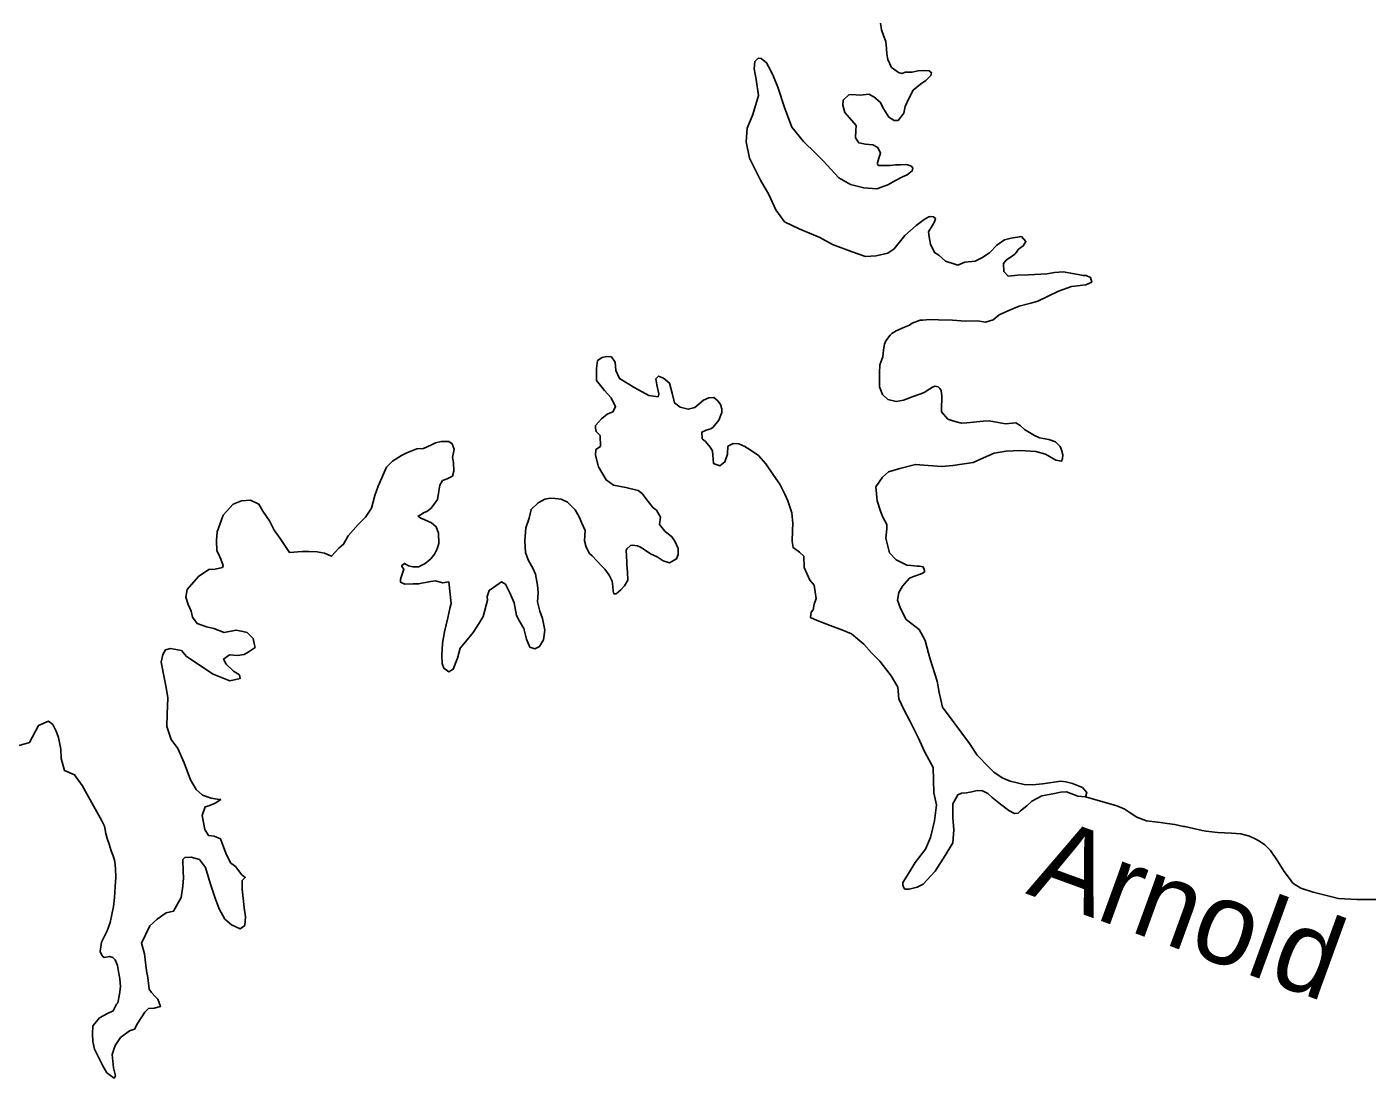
# Model space of a CAD drawing. Extents: x -492261 to -432772, y 1441225 to 1452922.
# Drawn here: x -461306.2 to -461220.2, y 1452094.2 to 1452161.7 of the extents above; entities that cross this region are included whole.
import ezdxf

# ---------------------------------------------------------------- set-up
doc = ezdxf.new("R2010")
doc.units = 0
doc.layers.add('Default', color=7, linetype='Continuous')

msp = doc.modelspace()

# ---------------------------------------------------------------- linework, layer by layer
at = {"layer": 'Default'}
for points in [[(-461251.387, 1452161.951), (-461251.331, 1452161.526), (-461251.201, 1452161.152), (-461251.046, 1452160.778), (-461251.015, 1452160.327), (-461250.985, 1452159.952), (-461250.93, 1452159.602), (-461250.698, 1452159.104), (-461250.571, 1452159.005), (-461250.243, 1452158.784), (-461250.016, 1452158.712), (-461249.792, 1452158.79), (-461249.366, 1452158.796), (-461248.992, 1452158.876), (-461248.541, 1452158.907), (-461248.265, 1452158.886), (-461248.113, 1452158.763), (-461248.161, 1452158.587), (-461248.482, 1452158.257), (-461248.83, 1452158.027), (-461249.301, 1452157.644), (-461249.57, 1452157.115), (-461249.813, 1452156.585), (-461249.908, 1452156.158), (-461250.252, 1452155.702), (-461250.528, 1452155.698), (-461250.856, 1452155.919), (-461251.189, 1452156.416), (-461251.42, 1452156.864), (-461251.825, 1452157.209), (-461252.153, 1452157.38), (-461252.679, 1452157.323)], [(-461252.679, 1452157.323), (-461253.255, 1452157.365), (-461253.43, 1452157.338), (-461253.802, 1452157.007), (-461253.822, 1452156.681), (-461253.691, 1452156.207), (-461253.386, 1452155.86), (-461252.953, 1452155.365), (-461252.974, 1452155.039), (-461252.993, 1452154.588), (-461252.789, 1452154.265), (-461252.361, 1452154.17), (-461251.885, 1452154.126), (-461251.557, 1452153.956), (-461251.402, 1452153.607), (-461251.498, 1452153.28), (-461251.594, 1452152.978), (-461251.593, 1452152.878), (-461251.492, 1452152.804), (-461251.266, 1452152.807), (-461250.991, 1452152.811), (-461250.765, 1452152.814), (-461250.44, 1452152.843), (-461250.114, 1452152.848), (-461249.764, 1452152.877), (-461249.664, 1452152.854), (-461249.538, 1452152.805), (-461249.412, 1452152.757), (-461249.31, 1452152.633), (-461249.358, 1452152.457), (-461249.68, 1452152.202), (-461249.979, 1452152.073), (-461250.427, 1452151.841), (-461250.924, 1452151.559), (-461251.622, 1452151.299), (-461252.475, 1452151.362), (-461253.329, 1452151.576), (-461254.062, 1452152.017), (-461255.078, 1452153.106), (-461255.56, 1452153.601), (-461256.347, 1452154.342), (-461257.085, 1452155.259), (-461257.553, 1452156.53), (-461257.996, 1452157.827), (-461258.256, 1452158.525), (-461258.462, 1452158.923), (-461258.718, 1452159.396), (-461259.047, 1452159.667), (-461259.248, 1452159.689), (-461259.471, 1452159.486), (-461259.515, 1452159.009), (-461259.381, 1452158.335), (-461259.217, 1452157.31), (-461259.601, 1452156.077), (-461259.965, 1452155.195), (-461260.029, 1452154.317), (-461259.815, 1452153.267), (-461259.095, 1452151.874), (-461258.557, 1452150.954), (-461258.118, 1452149.958), (-461257.556, 1452149.189), (-461256.624, 1452148.75), (-461255.289, 1452148.192), (-461254.481, 1452147.727), (-461253.222, 1452147.268), (-461252.366, 1452146.954), (-461251.666, 1452147.013), (-461250.916, 1452147.174), (-461250.519, 1452147.455), (-461249.829, 1452148.316), (-461249.111, 1452148.952), (-461248.59, 1452149.335), (-461248.292, 1452149.515), (-461248.167, 1452149.541), (-461247.991, 1452149.519), (-461247.864, 1452149.395), (-461247.937, 1452149.194), (-461248.084, 1452148.941), (-461248.304, 1452148.537), (-461248.275, 1452148.237), (-461248.193, 1452147.762), (-461247.936, 1452147.214), (-461247.658, 1452147.043), (-461247.227, 1452146.673), (-461246.623, 1452146.48), (-461246.422, 1452146.408), (-461245.973, 1452146.59), (-461245.323, 1452146.673), (-461244.85, 1452146.905), (-461244.378, 1452147.212), (-461243.934, 1452147.695), (-461243.437, 1452148.027), (-461243.013, 1452148.133), (-461242.338, 1452148.242), (-461242.058, 1452147.92), (-461242.23, 1452147.643), (-461242.528, 1452147.438), (-461242.675, 1452147.236), (-461242.774, 1452147.109), (-461242.923, 1452147.007), (-461243.32, 1452146.726)], [(-461243.32, 1452146.726), (-461243.493, 1452146.523), (-461243.486, 1452145.997), (-461243.206, 1452145.7), (-461242.581, 1452145.759), (-461241.905, 1452145.793), (-461240.728, 1452145.859), (-461240.228, 1452145.941), (-461239.678, 1452145.973), (-461238.95, 1452145.858), (-461238.372, 1452145.74), (-461238.196, 1452145.743), (-461237.919, 1452145.621), (-461237.84, 1452145.322), (-461238.214, 1452145.141), (-461239.139, 1452145.028), (-461239.962, 1452144.742), (-461241.306, 1452144.097), (-461241.755, 1452143.966), (-461242.504, 1452143.78), (-461243.152, 1452143.496), (-461243.775, 1452143.212), (-461244.171, 1452142.906), (-461244.645, 1452142.749), (-461245.172, 1452142.842), (-461245.949, 1452142.806), (-461246.776, 1452142.87), (-461247.678, 1452142.908), (-461248.255, 1452142.925), (-461248.68, 1452142.87), (-461248.855, 1452142.867), (-461249.354, 1452142.685), (-461249.528, 1452142.557), (-461249.852, 1452142.428), (-461250.4, 1452142.195), (-461250.673, 1452142.016), (-461250.772, 1452141.914), (-461251.043, 1452141.56), (-461251.14, 1452141.333), (-461251.21, 1452140.981), (-461251.254, 1452140.529), (-461251.448, 1452140.001), (-461251.466, 1452139.499), (-461251.46, 1452138.998), (-461251.454, 1452138.597), (-461251.272, 1452138.099), (-461250.918, 1452137.778), (-461250.39, 1452137.66), (-461249.915, 1452137.741), (-461249.292, 1452137.975), (-461248.868, 1452138.131), (-461248.594, 1452138.235), (-461248.221, 1452138.466), (-461248.047, 1452138.568), (-461247.898, 1452138.646), (-461247.697, 1452138.598), (-461247.595, 1452138.499), (-461247.493, 1452138.35), (-461247.463, 1452138), (-461247.46, 1452137.724), (-461247.48, 1452137.398), (-461247.475, 1452136.998), (-461247.068, 1452136.527), (-461246.69, 1452136.382), (-461246.188, 1452136.263), (-461245.863, 1452136.293), (-461244.812, 1452136.382), (-461244.411, 1452136.413), (-461243.382, 1452136.226), (-461242.706, 1452136.286), (-461242.428, 1452136.114), (-461242.149, 1452135.867), (-461241.518, 1452135.475), (-461241.19, 1452135.329), (-461240.964, 1452135.282), (-461240.588, 1452135.212), (-461240.16, 1452135.067), (-461239.855, 1452134.771), (-461239.777, 1452134.546), (-461239.698, 1452134.222), (-461239.72, 1452133.996), (-461239.768, 1452133.82), (-461240.144, 1452133.89), (-461240.801, 1452134.282), (-461241.429, 1452134.449), (-461242.432, 1452134.51), (-461243.333, 1452134.473), (-461244.108, 1452134.337), (-461244.781, 1452134.027), (-461245.453, 1452133.743), (-461246.753, 1452133.55), (-461247.454, 1452133.49), (-461248.332, 1452133.553), (-461249.159, 1452133.617), (-461250.158, 1452133.353), (-461250.881, 1452133.143), (-461251.277, 1452132.787), (-461251.695, 1452132.18), (-461251.608, 1452131.279), (-461251.399, 1452130.605), (-461251.244, 1452130.231)], [(-461255.848, 1452124.13), (-461255.725, 1452124.283), (-461255.654, 1452124.634), (-461255.534, 1452125.012), (-461255.645, 1452125.862), (-461255.925, 1452126.184), (-461256.287, 1452127.006), (-461256.321, 1452127.732), (-461256.6, 1452127.979), (-461257.005, 1452128.274), (-461257.06, 1452128.674), (-461257.044, 1452129.376), (-461257.025, 1452129.827), (-461257.084, 1452130.503), (-461257.345, 1452131.276), (-461257.526, 1452131.7), (-461257.86, 1452132.347), (-461258.268, 1452132.918), (-461258.754, 1452133.663), (-461259.237, 1452134.182), (-461259.768, 1452134.551), (-461260.097, 1452134.772), (-461260.5, 1452134.942), (-461260.851, 1452134.962), (-461261.199, 1452134.782), (-461261.217, 1452134.281), (-461261.386, 1452133.777), (-461261.708, 1452133.522), (-461262.111, 1452133.667), (-461262.172, 1452134.493), (-461262.325, 1452134.717), (-461262.631, 1452135.088), (-461262.834, 1452135.261), (-461262.864, 1452135.687), (-461262.59, 1452135.816), (-461262.291, 1452135.895), (-461262.142, 1452135.997), (-461261.772, 1452136.453), (-461261.578, 1452136.957), (-461261.581, 1452137.182), (-461261.66, 1452137.457), (-461261.839, 1452137.705), (-461262.092, 1452137.902), (-461262.418, 1452137.898), (-461262.766, 1452137.743), (-461263.311, 1452137.259), (-461263.735, 1452137.153), (-461264.263, 1452137.296), (-461264.618, 1452137.567), (-461264.776, 1452138.191), (-461264.935, 1452138.841), (-461265.315, 1452139.161), (-461265.642, 1452139.282), (-461265.815, 1452139.104), (-461265.76, 1452138.729), (-461265.627, 1452138.155), (-461265.675, 1452137.954), (-461266.277, 1452138.046), (-461267.161, 1452138.535), (-461268.145, 1452139.123), (-461268.378, 1452139.646), (-461268.435, 1452140.171), (-461268.665, 1452140.519), (-461268.991, 1452140.54), (-461269.266, 1452140.486), (-461269.564, 1452140.281), (-461269.632, 1452139.779), (-461269.622, 1452139.003), (-461269.112, 1452138.358), (-461268.68, 1452137.888), (-461268.397, 1452137.315), (-461268.568, 1452136.987), (-461268.942, 1452136.832), (-461269.314, 1452136.551), (-461269.684, 1452136.12), (-461269.682, 1452135.945), (-461269.654, 1452135.72), (-461269.4, 1452135.473), (-461269.366, 1452134.772), (-461269.663, 1452134.567), (-461269.684, 1452134.216), (-461269.499, 1452133.467), (-461269.012, 1452132.622), (-461268.531, 1452132.277), (-461267.753, 1452132.137), (-461266.948, 1452131.948), (-461266.695, 1452131.751), (-461266.466, 1452131.428), (-461265.982, 1452130.834), (-461265.779, 1452130.686), (-461265.523, 1452130.238), (-461265.592, 1452129.761), (-461265.236, 1452129.34), (-461264.78, 1452128.971), (-461264.601, 1452128.697), (-461264.394, 1452128.224), (-461264.389, 1452127.823), (-461264.485, 1452127.546), (-461264.933, 1452127.29), (-461265.336, 1452127.435), (-461265.74, 1452127.68)], [(-461281.038, 1452127.046), (-461280.963, 1452127.072), (-461280.614, 1452127.253), (-461280.268, 1452127.558), (-461280.021, 1452127.862), (-461279.85, 1452128.19), (-461279.755, 1452128.542), (-461279.763, 1452129.193), (-461279.919, 1452129.617), (-461280.223, 1452129.864), (-461280.652, 1452130.058), (-461280.903, 1452130.155), (-461281.081, 1452130.303), (-461280.931, 1452130.38), (-461280.683, 1452130.534), (-461280.508, 1452130.586), (-461280.26, 1452130.79), (-461279.989, 1452131.145), (-461279.842, 1452131.372), (-461279.749, 1452131.9), (-461279.679, 1452132.277), (-461279.507, 1452132.58), (-461279.208, 1452132.684), (-461278.86, 1452132.864), (-461278.789, 1452133.191), (-461278.796, 1452133.742), (-461278.876, 1452134.066), (-461278.757, 1452134.594), (-461278.887, 1452134.943), (-461279.115, 1452135.09), (-461279.591, 1452135.084), (-461279.965, 1452135.004), (-461280.214, 1452134.875), (-461280.737, 1452134.643), (-461281.163, 1452134.612), (-461281.81, 1452134.352), (-461282.134, 1452134.198), (-461282.73, 1452133.814), (-461283.101, 1452133.433), (-461283.636, 1452132.223), (-461283.854, 1452131.619), (-461284.068, 1452130.814), (-461284.462, 1452130.232), (-461284.931, 1452129.75), (-461285.573, 1452129.04), (-461285.866, 1452128.484), (-461286.164, 1452128.23), (-461286.633, 1452127.722), (-461287.086, 1452127.917), (-461287.564, 1452128.01), (-461288.09, 1452128.028), (-461288.516, 1452128.022), (-461289.342, 1452127.961), (-461289.93, 1452128.855), (-461290.313, 1452129.401), (-461290.621, 1452129.998), (-461291.055, 1452130.619), (-461291.312, 1452131.066), (-461291.841, 1452131.31), (-461292.417, 1452131.277), (-461292.94, 1452131.069), (-461293.582, 1452130.359), (-461293.703, 1452130.057), (-461293.968, 1452129.277), (-461294.011, 1452128.725), (-461294.003, 1452128.073), (-461293.9, 1452127.874), (-461293.745, 1452127.526), (-461293.589, 1452127.127), (-461293.638, 1452127.001), (-461294.112, 1452126.894), (-461294.513, 1452126.864), (-461295.183, 1452126.429), (-461295.899, 1452125.592), (-461295.992, 1452125.09), (-461295.836, 1452124.616), (-461295.655, 1452124.192), (-461295.55, 1452123.818), (-461295.269, 1452123.396), (-461294.664, 1452123.178), (-461294.187, 1452123.085), (-461293.532, 1452122.818), (-461292.758, 1452122.979), (-461292.331, 1452122.884), (-461292.054, 1452122.813), (-461291.674, 1452122.442), (-461291.594, 1452122.118), (-461291.541, 1452121.868), (-461291.988, 1452121.561), (-461292.236, 1452121.407), (-461292.661, 1452121.351), (-461293.188, 1452121.394), (-461293.56, 1452121.114), (-461293.405, 1452120.79), (-461292.924, 1452120.346), (-461292.545, 1452120.1), (-461292.492, 1452119.875), (-461293.166, 1452119.716), (-461294.224, 1452120.153), (-461295.942, 1452121.282), (-461296.273, 1452121.678)], [(-461265.74, 1452127.68), (-461266.168, 1452127.874), (-461266.573, 1452128.144), (-461266.8, 1452128.292), (-461267.002, 1452128.389), (-461267.328, 1452128.435), (-461267.453, 1452128.408), (-461267.676, 1452128.205), (-461267.724, 1452128.079), (-461267.695, 1452127.753), (-461267.689, 1452127.328), (-461267.687, 1452127.177), (-461267.631, 1452126.702), (-461267.624, 1452126.176), (-461267.819, 1452125.822), (-461268.067, 1452125.568), (-461268.364, 1452125.314), (-461268.514, 1452125.312), (-461268.567, 1452125.487), (-461268.571, 1452125.787), (-461268.625, 1452126.112), (-461268.806, 1452126.511), (-461269.086, 1452126.883), (-461269.314, 1452127.105), (-461269.899, 1452127.749), (-461270.076, 1452127.897), (-461270.282, 1452128.295), (-461270.388, 1452128.719), (-461270.346, 1452129.371), (-461270.578, 1452129.844), (-461270.734, 1452130.243), (-461270.99, 1452130.69), (-461271.498, 1452131.185), (-461271.901, 1452131.38), (-461272.277, 1452131.425), (-461272.603, 1452131.445), (-461272.953, 1452131.39), (-461273.376, 1452131.159), (-461273.821, 1452130.727), (-461273.939, 1452130.174), (-461274.156, 1452129.545), (-461274.221, 1452128.717), (-461274.186, 1452127.966), (-461274.004, 1452127.492), (-461273.696, 1452126.92), (-461273.541, 1452126.572), (-461273.407, 1452125.872), (-461273.375, 1452125.371), (-461273.417, 1452124.794), (-461273.259, 1452124.195), (-461273.103, 1452123.721), (-461272.942, 1452122.972), (-461273.034, 1452122.344), (-461273.279, 1452121.915), (-461273.578, 1452121.785), (-461273.905, 1452121.881), (-461274.112, 1452122.405), (-461274.297, 1452123.079), (-461274.578, 1452123.551), (-461274.759, 1452123.924), (-461274.92, 1452124.724), (-461275.179, 1452125.372), (-461275.461, 1452125.919), (-461275.714, 1452126.066), (-461276.235, 1452125.708), (-461276.508, 1452125.529), (-461276.653, 1452125.126), (-461276.625, 1452124.901), (-461276.912, 1452123.845), (-461277.157, 1452123.416), (-461277.55, 1452122.834), (-461278.043, 1452122.226), (-461278.388, 1452121.82), (-461278.555, 1452121.167), (-461278.821, 1452120.462), (-461279.095, 1452120.308), (-461279.423, 1452120.529), (-461279.528, 1452120.828), (-461279.56, 1452121.354), (-461279.52, 1452122.131), (-461279.379, 1452122.859), (-461279.166, 1452123.764), (-461279.048, 1452124.367), (-461278.952, 1452124.694), (-461279.096, 1452126.07), (-461279.496, 1452126.015), (-461279.973, 1452126.134), (-461280.399, 1452126.078), (-461281.048, 1452125.944), (-461281.399, 1452125.939), (-461281.925, 1452125.932), (-461282.202, 1452126.053), (-461282.204, 1452126.229), (-461282.156, 1452126.38), (-461281.987, 1452126.883), (-461282.115, 1452127.057), (-461282.116, 1452127.132), (-461281.942, 1452127.26), (-461281.69, 1452127.113), (-461281.413, 1452127.041), (-461281.038, 1452127.046)], [(-461251.244, 1452130.231), (-461250.987, 1452129.759), (-461250.983, 1452129.483), (-461251.051, 1452128.881), (-461250.813, 1452127.932), (-461250.381, 1452127.487), (-461249.7, 1452127.145), (-461249.424, 1452127.124), (-461249.048, 1452127.079), (-461248.897, 1452127.081), (-461248.646, 1452127.034), (-461248.568, 1452126.81), (-461248.567, 1452126.71), (-461248.716, 1452126.608), (-461249.215, 1452126.45), (-461249.539, 1452126.321), (-461249.983, 1452125.789), (-461250.228, 1452125.384), (-461250.297, 1452124.907), (-461250.114, 1452124.359), (-461249.754, 1452123.662), (-461248.919, 1452123.022), (-461248.534, 1452122.3), (-461248.323, 1452121.501), (-461248.217, 1452121.102), (-461247.748, 1452119.705), (-461247.638, 1452118.98), (-461247.425, 1452118.031), (-461246.66, 1452117.014), (-461245.691, 1452115.699), (-461245.18, 1452114.954), (-461244.443, 1452114.187), (-461244.114, 1452113.866), (-461243.583, 1452113.497), (-461243.079, 1452113.279), (-461242.174, 1452113.066), (-461241.648, 1452113.048), (-461240.997, 1452113.107), (-461239.822, 1452113.273), (-461239.496, 1452113.227), (-461239.069, 1452113.133), (-461238.439, 1452112.866), (-461238.159, 1452112.544), (-461238.23, 1452112.267), (-461238.732, 1452112.31), (-461239.462, 1452112.601), (-461239.813, 1452112.571), (-461240.337, 1452112.464), (-461241.037, 1452112.329), (-461241.684, 1452111.995), (-461242.006, 1452111.69), (-461242.402, 1452111.384), (-461242.551, 1452111.231), (-461242.801, 1452111.203), (-461243.154, 1452111.399), (-461243.685, 1452111.792), (-461244.217, 1452112.236), (-461244.496, 1452112.483), (-461244.849, 1452112.653), (-461245.2, 1452112.674), (-461245.525, 1452112.594), (-461245.875, 1452112.539), (-461246.2, 1452112.51), (-461246.424, 1452112.407), (-461246.742, 1452111.826), (-461246.756, 1452110.949), (-461246.695, 1452110.148), (-461246.759, 1452109.32), (-461247.249, 1452108.512), (-461247.887, 1452107.501), (-461248.653, 1452106.664), (-461249.051, 1452106.483), (-461249.551, 1452106.351), (-461249.826, 1452106.347), (-461249.928, 1452106.471), (-461249.955, 1452106.621), (-461249.957, 1452106.771), (-461249.663, 1452107.251), (-461249.172, 1452108.06), (-461248.507, 1452108.921), (-461248.191, 1452109.651), (-461247.93, 1452110.732), (-461247.793, 1452111.762), (-461247.979, 1452112.536), (-461248.025, 1452114.164), (-461248.539, 1452115.134), (-461248.978, 1452116.08), (-461249.518, 1452117.15), (-461249.878, 1452117.847), (-461250.213, 1452118.569), (-461250.273, 1452119.32), (-461250.708, 1452120.041), (-461251.447, 1452120.983), (-461251.981, 1452121.527), (-461252.464, 1452122.072), (-461253.249, 1452122.738), (-461253.879, 1452123.005), (-461254.634, 1452123.27), (-461255.465, 1452123.584), (-461255.893, 1452123.779), (-461255.848, 1452124.13)], [(-461296.273, 1452121.678), (-461296.976, 1452121.794), (-461297.301, 1452121.714), (-461297.472, 1452121.411), (-461297.565, 1452120.909), (-461297.351, 1452119.835), (-461297.243, 1452119.285), (-461297.135, 1452118.635), (-461297.196, 1452117.582), (-461297.21, 1452116.78), (-461296.924, 1452115.957), (-461296.491, 1452115.386), (-461296.103, 1452114.464), (-461295.687, 1452113.368), (-461295.328, 1452112.746), (-461294.923, 1452112.376), (-461294.369, 1452112.183), (-461293.967, 1452112.113), (-461293.742, 1452112.091), (-461294.114, 1452111.86), (-461294.513, 1452111.705), (-461294.737, 1452111.626), (-461294.931, 1452111.073), (-461294.768, 1452110.173), (-461294.538, 1452109.8), (-461294.162, 1452109.755), (-461293.759, 1452109.585), (-461293.421, 1452108.663), (-461293.112, 1452108.04), (-461292.808, 1452107.794), (-461292.4, 1452107.273), (-461292.173, 1452107.101), (-461292.37, 1452106.898), (-461292.363, 1452106.347), (-461292.278, 1452105.571), (-461292.247, 1452105.146), (-461292.164, 1452104.57), (-461292.207, 1452104.019), (-461292.505, 1452103.789), (-461293.059, 1452104.057), (-461293.49, 1452104.427), (-461293.849, 1452105.074), (-461294.109, 1452105.772), (-461294.422, 1452106.72), (-461294.736, 1452107.743), (-461295.119, 1452108.239), (-461295.647, 1452108.407), (-461296.047, 1452108.376), (-461296.171, 1452108.249), (-461296.161, 1452107.473), (-461296.13, 1452107.072), (-461296.173, 1452106.546), (-461296.289, 1452105.817)], [(-461296.289, 1452105.817), (-461296.778, 1452104.934), (-461297.253, 1452104.827), (-461297.824, 1452104.419), (-461298.294, 1452103.986), (-461298.83, 1452102.876), (-461298.646, 1452102.202), (-461298.506, 1452101.102), (-461298.426, 1452100.677), (-461298.341, 1452099.926), (-461298.187, 1452099.703), (-461297.933, 1452099.431), (-461297.781, 1452099.283), (-461297.624, 1452098.809), (-461298.024, 1452098.703), (-461298.374, 1452098.673), (-461298.622, 1452098.444), (-461299.088, 1452097.711), (-461299.284, 1452097.358), (-461299.608, 1452097.253), (-461300.178, 1452096.82), (-461300.522, 1452096.314), (-461300.715, 1452095.735), (-461300.629, 1452094.884), (-461300.497, 1452094.36), (-461300.595, 1452094.208), (-461301.05, 1452094.553), (-461301.307, 1452095), (-461301.641, 1452095.647), (-461301.847, 1452096.07), (-461301.954, 1452096.57), (-461301.985, 1452097.046), (-461301.967, 1452097.572), (-461301.819, 1452097.724), (-461301.523, 1452098.079), (-461301.025, 1452098.362), (-461300.652, 1452098.542), (-461300.432, 1452098.971), (-461300.358, 1452099.047), (-461300.24, 1452099.6), (-461300.172, 1452100.102), (-461300.228, 1452100.577), (-461300.283, 1452100.927), (-461300.365, 1452101.452), (-461300.416, 1452101.552), (-461300.52, 1452101.801), (-461300.672, 1452101.949), (-461300.898, 1452102.022), (-461301.223, 1452101.967), (-461301.35, 1452102.066), (-461301.479, 1452102.339), (-461301.412, 1452102.942), (-461301.046, 1452103.673), (-461300.852, 1452104.202), (-461300.64, 1452105.232), (-461300.573, 1452105.809), (-461300.532, 1452106.487), (-461300.49, 1452107.114), (-461300.497, 1452107.64), (-461300.553, 1452108.115), (-461300.658, 1452108.489), (-461300.788, 1452108.813), (-461300.919, 1452109.237), (-461301.048, 1452109.587), (-461301.128, 1452109.911), (-461301.209, 1452110.386), (-461301.389, 1452110.734), (-461301.8, 1452111.506), (-461302.133, 1452112.077), (-461302.647, 1452112.998), (-461303.132, 1452113.693), (-461303.787, 1452113.959), (-461303.997, 1452114.733), (-461304.005, 1452115.334), (-461304.165, 1452116.084), (-461304.321, 1452116.483), (-461304.527, 1452116.906), (-461304.805, 1452117.128), (-461305.453, 1452116.843), (-461306.015, 1452115.758), (-461306.689, 1452115.574)], [(-461238.23, 1452112.267), (-461236.819, 1452111.868), (-461236.294, 1452111.718), (-461235.744, 1452111.492), (-461235.369, 1452111.242), (-461234.944, 1452110.966), (-461234.319, 1452110.741), (-461233.419, 1452110.615), (-461232.994, 1452110.565), (-461232.494, 1452110.49), (-461231.943, 1452110.365), (-461231.868, 1452110.365), (-461230.743, 1452110.114), (-461230.493, 1452110.064), (-461229.768, 1452109.989), (-461229.318, 1452109.964), (-461228.868, 1452109.939), (-461228.268, 1452109.889), (-461227.718, 1452109.738), (-461227.268, 1452109.538), (-461226.993, 1452109.388), (-461226.718, 1452109.187), (-461226.368, 1452108.837), (-461225.918, 1452108.16), (-461225.493, 1452107.484), (-461225.143, 1452107.033), (-461224.918, 1452106.732), (-461224.418, 1452106.407), (-461223.618, 1452106.156), (-461221.993, 1452105.755), (-461220.818, 1452105.68), (-461219.117, 1452105.68)]]:
    msp.add_lwpolyline(points, dxfattribs=at)

# ---------------------------------------------------------------- texts
msp.add_text('Arnold', height=5.28, rotation=340, dxfattribs=at).set_placement((-461242.128, 1452106.083))

doc.saveas('drawing.dxf')
